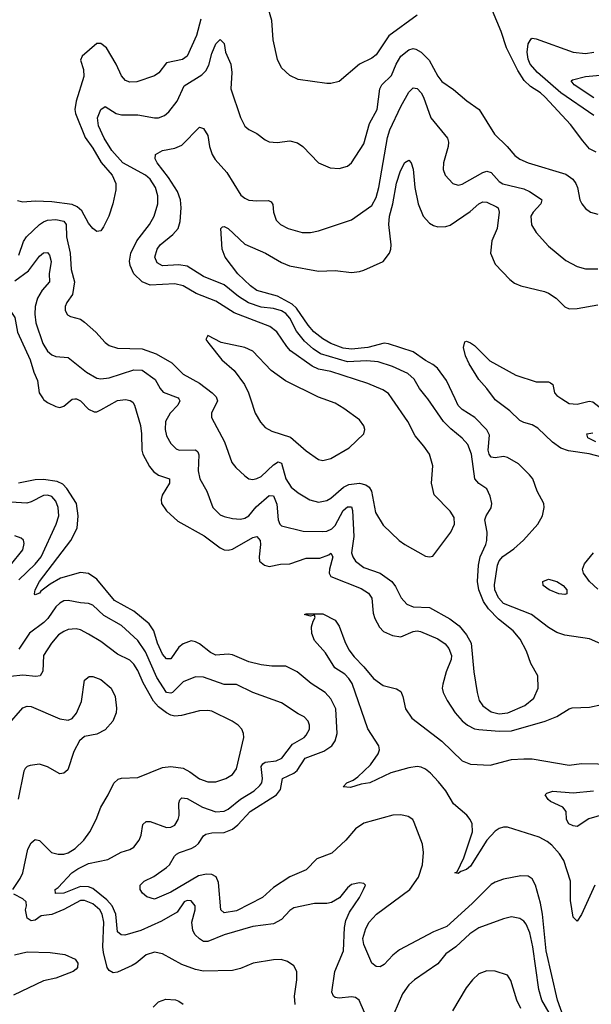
# Model space of a CAD drawing. Header units: inches. Extents: x 1694797 to 1849917, y 907313 to 1017959.
# Tile 303 of 656: x 1700934 to 1703718, y 997050 to 1001847. Entities that reach past the tile are written whole.
import ezdxf

# ---------------------------------------------------------------- set-up
doc = ezdxf.new("R2010")
doc.units = ezdxf.units.IN
doc.header["$MEASUREMENT"] = 0
doc.layers.add('B7000', color=7, linetype='Continuous')
doc.layers.add('B7909', color=7, linetype='Continuous')

msp = doc.modelspace()

# ---------------------------------------------------------------- linework, layer by layer
at = {"layer": 'B7000', "color": 5}
for points, elevation in [([(1703742.2, 1001202.2), (1703710, 1001218.9), (1703676.4, 1001256.4), (1703617.6, 1001337.6), (1703492.9, 1001470), (1703470, 1001491), (1703422.6, 1001522.6), (1703391.8, 1001551.8), (1703360.5, 1001600.5), (1703305.7, 1001710), (1703279.9, 1001790), (1703236.5, 1001890), (1703224.4, 1001950), (1703227.7, 1001970), (1703250, 1001989.2), (1703265.3, 1001994.7), (1703310, 1002007.3), (1703350, 1002008.9), (1703395, 1001995), (1703510, 1001934), (1703576, 1001910), (1703630, 1001899.5), (1703710, 1001914.6), (1703810, 1001950.3)], 960), ([(1702869.3, 1001870), (1702731.9, 1001768.1), (1702670, 1001676.5), (1702650, 1001659.6), (1702590, 1001630.2), (1702490, 1001546.7), (1702450, 1001537), (1702430, 1001535.8), (1702290, 1001555.8), (1702250, 1001574.9), (1702210, 1001613), (1702190, 1001653.4), (1702168.8, 1001748.8), (1702163, 1001843), (1702143, 1001910)], 980), ([(1701816.4, 1001850), (1701795, 1001770), (1701750.6, 1001670), (1701726.8, 1001653.2), (1701650, 1001636.8), (1701611.2, 1001588.8), (1701590, 1001574), (1701504.5, 1001544.5), (1701470, 1001542.8), (1701450, 1001551.4), (1701430, 1001574.3), (1701404.1, 1001630), (1701357.5, 1001710), (1701330, 1001731.1), (1701310, 1001731.4), (1701238.5, 1001670), (1701230.8, 1001650), (1701245, 1001605), (1701247.3, 1001570), (1701209.5, 1001450.5), (1701202.5, 1001410), (1701205.4, 1001390), (1701252.9, 1001272.9), (1701290, 1001222.2), (1701331.7, 1001151.7), (1701383.9, 1001090), (1701402.4, 1001050), (1701402.2, 1001017.8), (1701388.2, 1000950), (1701368, 1000890), (1701342.5, 1000837.5), (1701330, 1000819.1), (1701310, 1000814.9), (1701290, 1000830.4), (1701270, 1000855.8), (1701236.6, 1000916.6), (1701214.9, 1000934.9), (1701190, 1000946.4), (1701090, 1000960.1), (1701010, 1000962.5), (1700950, 1000957.8), (1700924.3, 1000964.3)], 980), ([(1702748.1, 1000000), (1702730, 1000026.2), (1702703.3, 1000043.3), (1702630, 1000075.6), (1702450, 1000133.1), (1702390, 1000145.3), (1702359, 1000159), (1702253.8, 1000233.8), (1702234.6, 1000254.6), (1702186.6, 1000326.6), (1702153.2, 1000353.2), (1701979.6, 1000419.6), (1701890, 1000475.8), (1701793, 1000513), (1701730, 1000551.2), (1701690, 1000560.4), (1701570, 1000553.5), (1701530, 1000570.8), (1701489.9, 1000610), (1701471.7, 1000650), (1701469, 1000671), (1701475.8, 1000710), (1701504.3, 1000770), (1701565.8, 1000850), (1701588.8, 1000890), (1701607, 1000950), (1701607.2, 1000990), (1701595.9, 1001030), (1701570, 1001070.4), (1701546.5, 1001090), (1701435.8, 1001150), (1701382.6, 1001210), (1701345.5, 1001270), (1701317.5, 1001330), (1701314, 1001370), (1701328.7, 1001410), (1701350, 1001423.7), (1701404.9, 1001390), (1701430, 1001383.7), (1701510, 1001383.2), (1701590.7, 1001369.3), (1701610.6, 1001369.4), (1701640, 1001380), (1701661.1, 1001398.9), (1701702, 1001450), (1701735, 1001525), (1701821.1, 1001578.9), (1701841.4, 1001598.6), (1701854.7, 1001625.3), (1701870, 1001682.4), (1701889.1, 1001730), (1701910, 1001750.3), (1701930, 1001730.8), (1701937.1, 1001690), (1701962.7, 1001630), (1701967.4, 1001590), (1701962.2, 1001510), (1702010, 1001370.5), (1702030, 1001328.5), (1702050, 1001312.2), (1702090, 1001292.4), (1702130, 1001261.6), (1702150, 1001252.4), (1702188.5, 1001248.5), (1702250, 1001256.9), (1702287.9, 1001247.9), (1702312.7, 1001230), (1702390.3, 1001150.3), (1702445.9, 1001125.9), (1702490, 1001123.1), (1702530, 1001134), (1702549.6, 1001150), (1702610, 1001242.8), (1702637.7, 1001342.3), (1702675.5, 1001410), (1702687.7, 1001510), (1702697.7, 1001530), (1702744.9, 1001575.1), (1702767, 1001630), (1702790, 1001670.1), (1702830, 1001701), (1702850, 1001707.1), (1702864.3, 1001704.3), (1702890, 1001688.7), (1702928.7, 1001650), (1702970, 1001572.2), (1702990, 1001546), (1703047.6, 1001507.6), (1703111.6, 1001451.6), (1703172.4, 1001410), (1703246.3, 1001290), (1703308.9, 1001230), (1703346, 1001186), (1703370, 1001168.4), (1703410, 1001149.4), (1703594.9, 1001094.9), (1703628.9, 1001070), (1703642.4, 1001050), (1703651.5, 1001030), (1703663.1, 1000970), (1703672.4, 1000950), (1703690, 1000928.2), (1703714.8, 1000910), (1703750, 1000899.5)], 960), ([(1703730, 1001380.2), (1703570, 1001490.3), (1703456.6, 1001590), (1703421.1, 1001630), (1703410, 1001655.1), (1703405.9, 1001690), (1703409.9, 1001730), (1703425.5, 1001754.5), (1703430, 1001757.4), (1703450, 1001753.6), (1703630, 1001688.8), (1703690, 1001682.8), (1703731.1, 1001690)], 940), ([(1703730, 1001466.9), (1703634, 1001530), (1703620.7, 1001550), (1703625.8, 1001554.2), (1703689.9, 1001570.1), (1703850, 1001585.2)], 920), ([(1702921.5, 1000000), (1702914.6, 1000010), (1702881, 1000050), (1702855.6, 1000095.6), (1702824.1, 1000124.1), (1702750, 1000157.3), (1702679.8, 1000179.8), (1702625.5, 1000185.5), (1702530, 1000180.9), (1702399.9, 1000219.9), (1702363.1, 1000243.1), (1702321.2, 1000281.2), (1702283.1, 1000330), (1702250, 1000393.2), (1702230, 1000416.2), (1702210, 1000429.1), (1702170, 1000440.5), (1702110, 1000446.7), (1702048.3, 1000468.3), (1701999.1, 1000499.1), (1701930, 1000554.9), (1701830, 1000596.9), (1701750, 1000646.7), (1701710, 1000653.4), (1701630, 1000648.6), (1701603.3, 1000663.3), (1701591.9, 1000690), (1701603.2, 1000730), (1701617.7, 1000750), (1701679.5, 1000800.5), (1701706.4, 1000830), (1701716.4, 1000863.6), (1701721.3, 1000930), (1701717.7, 1000970), (1701702.7, 1001010), (1701658.7, 1001078.7), (1701603.2, 1001150), (1701594.2, 1001170), (1701595.1, 1001190), (1701629.3, 1001210), (1701690, 1001221.2), (1701724.7, 1001235.3), (1701810, 1001323), (1701830, 1001318), (1701850, 1001284), (1701859.3, 1001230), (1701872.1, 1001190), (1701886.7, 1001166.7), (1701943.1, 1001103.1), (1702011.9, 1000991.9), (1702030, 1000977.2), (1702050, 1000968.4), (1702090, 1000964.1), (1702146.3, 1000966.3), (1702159.2, 1000959.2), (1702167.5, 1000947.5), (1702170.3, 1000910), (1702183.1, 1000870), (1702203.8, 1000850), (1702242, 1000830), (1702310, 1000810.2), (1702350, 1000810.2), (1702390, 1000818), (1702550, 1000872.9), (1702650, 1000942.3), (1702670, 1000981.1), (1702683.4, 1001030), (1702726.1, 1001273.9), (1702736.9, 1001310), (1702790, 1001424.2), (1702830, 1001494.9), (1702850, 1001515.6), (1702870, 1001512.6), (1702890, 1001491.3), (1702900.4, 1001470), (1702936.1, 1001370), (1703017.6, 1001270), (1703022.9, 1001250), (1703021, 1001230), (1702998.6, 1001150), (1702997.3, 1001117.3), (1703007.2, 1001090), (1703043.8, 1001050), (1703070, 1001040.9), (1703090, 1001046.7), (1703190, 1001102.8), (1703210, 1001108.8), (1703230, 1001102.6), (1703270, 1001058.9), (1703287, 1001047), (1703390, 1001022.8), (1703417.8, 1001010), (1703473.6, 1000973.6), (1703476.5, 1000970), (1703472.7, 1000950), (1703435.2, 1000910), (1703424.2, 1000890), (1703427.5, 1000847.5), (1703448.9, 1000810), (1703510, 1000744.2), (1703594.2, 1000674.2), (1703650, 1000645.5), (1703690, 1000632.8), (1703750, 1000633.8)], 940), ([(1703054.6, 1000000), (1703012.3, 1000090), (1702969.9, 1000150), (1702947.1, 1000167.1), (1702910, 1000186.6), (1702850, 1000228.6), (1702730, 1000268.8), (1702710, 1000270.6), (1702630, 1000250.2), (1702550, 1000242.7), (1702510, 1000246.8), (1702449.8, 1000270), (1702410, 1000292), (1702366.7, 1000326.7), (1702338.6, 1000358.6), (1702281.7, 1000441.7), (1702261.9, 1000461.9), (1702190, 1000499.6), (1702090, 1000528.4), (1702057.7, 1000550), (1701997.2, 1000610), (1701935.1, 1000690), (1701920.7, 1000730), (1701913.2, 1000830), (1701921.2, 1000838.8), (1701930, 1000840.5), (1701950, 1000830.3), (1702030, 1000754.2), (1702130.7, 1000710.7), (1702210, 1000664.3), (1702247.6, 1000647.6), (1702390, 1000621.7), (1702470, 1000625.4), (1702550, 1000616.2), (1702590, 1000620.2), (1702610, 1000627.1), (1702704.7, 1000670), (1702735.5, 1000710), (1702742.3, 1000730), (1702742.8, 1000750), (1702731.5, 1000850), (1702734.8, 1000890), (1702751.5, 1000950), (1702769.2, 1001050.8), (1702788.9, 1001111.1), (1702810, 1001151.8), (1702830, 1001163.8), (1702841.3, 1001150), (1702850, 1001118.8), (1702858.3, 1001030), (1702875, 1000950), (1702899, 1000890), (1702930, 1000855.9), (1702950, 1000844), (1702970, 1000838.7), (1703010, 1000839.2), (1703030, 1000846), (1703127.4, 1000912.6), (1703170, 1000950.2), (1703190, 1000960.6), (1703210, 1000959), (1703256.2, 1000936.2), (1703264.6, 1000930), (1703269.2, 1000910), (1703260.1, 1000830), (1703233.2, 1000770), (1703227.8, 1000710), (1703250, 1000657.1), (1703321.7, 1000581.7), (1703344.3, 1000564.3), (1703374.8, 1000550), (1703490, 1000523.8), (1703510, 1000515.6), (1703547.8, 1000490), (1703590, 1000447.6), (1703610, 1000439.1), (1703650, 1000440.1), (1703750, 1000458.8)], 920), ([(1700930, 1000700.8), (1700953.3, 1000766.7), (1700967.1, 1000790), (1701030, 1000849.5), (1701050, 1000863.1), (1701070, 1000870.1), (1701110, 1000873.6), (1701150, 1000865.2), (1701161, 1000850), (1701162.8, 1000790), (1701179.8, 1000710), (1701184.8, 1000630), (1701201.1, 1000570), (1701190.8, 1000509.2), (1701164, 1000470), (1701155.6, 1000450), (1701156.5, 1000430), (1701166.4, 1000410), (1701181.1, 1000401.1), (1701230, 1000387.8), (1701250, 1000374), (1701304.6, 1000324.6), (1701350, 1000274.3), (1701370, 1000259.7), (1701410, 1000247.8), (1701530, 1000243.1), (1701599.2, 1000219.2), (1701675.6, 1000175.6), (1701730, 1000119.7), (1701810, 1000076.4), (1701871, 1000030), (1701890.9, 1000010), (1701894, 1000000)], 960), ([(1700910, 1000575.6), (1700976.8, 1000623.2), (1701030, 1000695.9), (1701050, 1000712.3), (1701070, 1000712.6), (1701079.6, 1000699.6), (1701087.3, 1000670), (1701077.2, 1000610), (1701078.8, 1000570), (1701044, 1000530), (1701020.9, 1000490), (1701009.1, 1000450), (1701007.4, 1000412.6), (1701013.2, 1000370), (1701047, 1000270), (1701070, 1000232), (1701090, 1000214.8), (1701110, 1000206), (1701170, 1000202), (1701260.3, 1000130), (1701310, 1000101), (1701330, 1000097.1), (1701370, 1000103), (1701490, 1000140.9), (1701530, 1000140.5), (1701593.9, 1000093.9), (1701618.4, 1000050), (1701633.2, 1000033.2), (1701705.5, 1000005.5), (1701708.6, 1000000)], 940), ([(1700866.7, 1000000), (1700865.5, 1000010), (1700840.6, 1000110), (1700836.4, 1000216.4), (1700817.2, 1000430), (1700824.8, 1000455.2), (1700850, 1000455.8), (1700870.2, 1000450.2), (1700880.7, 1000440.7), (1700910, 1000396.4), (1700924.2, 1000324.2), (1700985.5, 1000190), (1701002.6, 1000130), (1701020.6, 1000090), (1701028.8, 1000030), (1701048, 1000000)], 920), ([(1702411.8, 1000000), (1702390, 1000007.8), (1702228, 1000088), (1702158.6, 1000138.6), (1702070, 1000232.6), (1702030, 1000251), (1701914.7, 1000274.7), (1701850, 1000308), (1701841, 1000290), (1701854.8, 1000270), (1701919.1, 1000190), (1701978.3, 1000138.3), (1702028.9, 1000070), (1702049.3, 1000029.3), (1702058.6, 1000000)], 980), ([(1703246.8, 1000000), (1703209.9, 1000049.9), (1703170, 1000094.2), (1703123.9, 1000170), (1703105.6, 1000210), (1703095.8, 1000250), (1703102.9, 1000277.1), (1703110, 1000280.7), (1703130, 1000272.7), (1703150, 1000259.5), (1703224.5, 1000184.5), (1703350, 1000114.7), (1703450, 1000083), (1703510, 1000083.2), (1703518.8, 1000078.8), (1703530.1, 1000070.1), (1703539.7, 1000030), (1703550, 1000016.9), (1703575.3, 1000000)], 880), ([(1701203.5, 1000000), (1701210, 1000000.7), (1701211.4, 1000000)], 920)]:
    msp.add_lwpolyline(points, dxfattribs=dict(at, elevation=elevation))
at = {"layer": 'B7909', "color": 5}
for points, elevation in [([(1701048, 1000000), (1701050, 999996.9), (1701070, 999981.5), (1701110, 999962), (1701130, 999957.4), (1701150, 999964.6), (1701190, 999998.5), (1701203.5, 1000000)], 920), ([(1701211.4, 1000000), (1701230, 999990.2), (1701270, 999950.2), (1701296.5, 999936.5), (1701310, 999937.1), (1701330, 999946), (1701410, 999991.6), (1701450, 999996.8), (1701472.3, 999992.3), (1701484.6, 999984.6), (1701493.8, 999970), (1701522.2, 999870), (1701527.5, 999830), (1701528.4, 999750), (1701534.2, 999730), (1701566.1, 999670), (1701585.4, 999645.4), (1701610, 999628.9), (1701663.6, 999610), (1701664.1, 999590), (1701628.7, 999530), (1701623.5, 999510), (1701625.7, 999490), (1701650, 999455.2), (1701704.9, 999404.9), (1701832.7, 999332.7), (1701910, 999274), (1701930, 999265.1), (1701950, 999263), (1701970, 999267.2), (1702070, 999325.1), (1702090, 999330.2), (1702104.8, 999310), (1702107.8, 999290), (1702099.8, 999230), (1702102.7, 999210), (1702126.7, 999190), (1702150, 999184), (1702204.6, 999195.4), (1702250, 999196.1), (1702330, 999223.8), (1702396.7, 999223.3), (1702439.6, 999240.4), (1702450, 999249), (1702460.1, 999230), (1702442.7, 999170), (1702441.8, 999150), (1702450, 999135.2), (1702596.6, 999076.6), (1702633.6, 999053.6), (1702649, 999029), (1702656, 998956), (1702663.4, 998930), (1702687.3, 998887.3), (1702706.7, 998866.7), (1702750, 998847), (1702790, 998840.1), (1702850, 998865.8), (1702870, 998869.6), (1702887.1, 998867.1), (1702970, 998831.6), (1703006, 998806), (1703024.4, 998784.4), (1703037.9, 998750), (1703036.4, 998730), (1703011.4, 998670), (1702995.5, 998610), (1702991.6, 998590), (1702995.9, 998570), (1703016.1, 998530), (1703055.5, 998470), (1703090, 998430.9), (1703115.2, 998410), (1703150, 998392.5), (1703169.6, 998389.6), (1703270, 998380.6), (1703330, 998383.3), (1703493, 998430), (1703550, 998453), (1703610, 998489.3), (1703625.6, 998494.4), (1703710, 998498.6), (1703770, 998511.1)], 920), ([(1701708.6, 1000000), (1701714.3, 999990), (1701705, 999970), (1701666.6, 999930), (1701644.2, 999890), (1701642.3, 999850), (1701650, 999819.1), (1701670, 999782), (1701696.7, 999756.7), (1701710.2, 999750.2), (1701790, 999751.8), (1701801.5, 999741.5), (1701806.8, 999726.8), (1701803.7, 999650), (1701810.9, 999610.9), (1701845.8, 999550), (1701875, 999470), (1701910, 999435.6), (1701930, 999426.2), (1701970, 999417.1), (1702010, 999414.3), (1702030, 999418.6), (1702050, 999430.2), (1702086.7, 999473.3), (1702150, 999528.4), (1702170, 999528), (1702187.1, 999487.1), (1702193.2, 999410), (1702201.3, 999390), (1702210, 999381.8), (1702315.6, 999355.6), (1702410, 999353), (1702430, 999355.1), (1702454, 999366), (1702470, 999383.5), (1702510, 999455.6), (1702530, 999473.5), (1702550, 999474.4), (1702555.6, 999455.6), (1702561.6, 999330), (1702550.8, 999250), (1702556.6, 999230), (1702569.3, 999210), (1702610, 999177.7), (1702690, 999150.2), (1702746.7, 999110), (1702765.3, 999085.3), (1702791.5, 999030), (1702819.7, 998999.7), (1702850, 998986.5), (1702930, 998984.1), (1703029, 998929), (1703074.2, 998894.2), (1703110.7, 998850.7), (1703132.8, 998810), (1703146.6, 998670), (1703161.6, 998570), (1703172.4, 998530), (1703190, 998504.3), (1703230, 998475.8), (1703270, 998465.9), (1703311.2, 998470), (1703394.6, 998505.4), (1703437.5, 998542.5), (1703459.3, 998590), (1703457.7, 998650), (1703424.1, 998710), (1703402.5, 998770), (1703371.6, 998830), (1703337.2, 998870), (1703265.9, 998925.9), (1703217.1, 998977.1), (1703193.5, 999013.5), (1703169.9, 999069.9), (1703164.6, 999110), (1703168.2, 999190), (1703177.2, 999230), (1703205.2, 999290), (1703209.9, 999310), (1703210.6, 999350), (1703199.8, 999410), (1703205.7, 999430), (1703230.7, 999469.3), (1703233.5, 999490), (1703225.9, 999525.9), (1703210, 999562), (1703170, 999588.3), (1703150.5, 999610.5), (1703134.5, 999730), (1703117.2, 999777.2), (1703090, 999808.7), (1703034, 999854), (1702997.8, 999890), (1702921.5, 1000000)], 940), ([(1701894, 1000000), (1701897.1, 999990), (1701868, 999930), (1701868.9, 999910), (1701932, 999790), (1701968.2, 999690), (1701986.4, 999666.4), (1702030, 999624.9), (1702050.2, 999610.2), (1702070, 999607.3), (1702090, 999611.7), (1702110, 999621.7), (1702170, 999679.2), (1702193.9, 999693.9), (1702210, 999686), (1702230, 999610.3), (1702256.5, 999570), (1702290, 999541.6), (1702347.7, 999507.7), (1702390, 999497.1), (1702430, 999505.4), (1702450, 999515.5), (1702511, 999569), (1702537.3, 999582.7), (1702589.2, 999589.2), (1702620.5, 999580.5), (1702636.3, 999570), (1702647.7, 999550), (1702666.8, 999446.8), (1702704, 999384), (1702782, 999310), (1702810, 999290.3), (1702910, 999234.4), (1702930, 999230.5), (1702947, 999233), (1703033.7, 999350), (1703051.8, 999390), (1703050, 999422.7), (1703030, 999453.6), (1702952.9, 999532.9), (1702940.4, 999590), (1702946.2, 999673.8), (1702929.7, 999730), (1702902.7, 999770), (1702859.8, 999819.8), (1702824.1, 999890), (1702748.1, 1000000)], 960), ([(1702058.6, 1000000), (1702080.9, 999930), (1702106.8, 999886.8), (1702130, 999861.3), (1702162, 999842), (1702253, 999813), (1702330, 999747.2), (1702390, 999705.3), (1702410, 999700.3), (1702450, 999708.9), (1702538.4, 999761.6), (1702611.1, 999828.9), (1702615.6, 999850), (1702610, 999868.7), (1702590, 999898.4), (1702513.6, 999953.6), (1702470, 999979.2), (1702411.8, 1000000)], 980), ([(1703790, 998794.3), (1703710, 998830.6), (1703590, 998849.1), (1703550, 998861.6), (1703510, 998886.4), (1703427.6, 998950), (1703290, 999003.7), (1703266.1, 999030), (1703248.8, 999070), (1703246.7, 999093.3), (1703261.5, 999190), (1703268.7, 999211.3), (1703287.4, 999232.6), (1703341.5, 999270), (1703387.8, 999312.2), (1703458.3, 999390), (1703480.4, 999430), (1703488.5, 999470), (1703487.2, 999490), (1703455.1, 999550), (1703432.7, 999610), (1703417.2, 999630), (1703363, 999683), (1703310, 999714.9), (1703290, 999719.4), (1703250, 999712.7), (1703230, 999715.4), (1703220.6, 999730), (1703216.6, 999750), (1703222.7, 999822.7), (1703210, 999849.8), (1703151.1, 999910), (1703088.7, 999948.7), (1703070, 999967.2), (1703054.6, 1000000)], 920), ([(1703770, 999715.4), (1703708.2, 999731.8), (1703607.5, 999747.5), (1703570, 999759.2), (1703529.7, 999789.7), (1703457.5, 999857.5), (1703430, 999873.1), (1703390, 999884.5), (1703370, 999895.2), (1703321.6, 999941.6), (1703250, 999995.7), (1703246.8, 1000000)], 880), ([(1703575.3, 1000000), (1703610, 999976.8), (1703650, 999973.6), (1703708.2, 999988.2), (1703725.5, 999985.5), (1703790, 999935.9), (1703850, 999920.9), (1703890, 999905.6), (1704010, 999885.3), (1704090, 999860.1), (1704150, 999852.5), (1704190, 999855.2), (1704230, 999869.3), (1704330, 999923.9), (1704490, 999957.4), (1704509.9, 999970.1), (1704529, 999991), (1704533, 1000000)], 880), ([(1703740.5, 999790), (1703701.6, 999810), (1703696, 999830), (1703725.4, 999834.6)], 860), ([(1703590, 996971.9), (1703553.3, 997070), (1703499, 997310), (1703480.3, 997490), (1703470, 997543), (1703446.1, 997630), (1703430, 997660.9), (1703410, 997674.8), (1703375.7, 997675.7), (1703290, 997659.5), (1703250, 997645.8), (1703230, 997633.8), (1703138.5, 997541.5), (1703013.9, 997430), (1702950, 997402.7), (1702784.7, 997315.3), (1702752.3, 997290), (1702710, 997244.7), (1702690, 997232.3), (1702670, 997235.1), (1702650, 997251.3), (1702610, 997342), (1702606.2, 997370), (1702619.8, 997420.2), (1702636.8, 997450), (1702672.7, 997490), (1702833.6, 997610), (1702877.3, 997670), (1702896.7, 997730), (1702900.7, 997790), (1702895.8, 997830), (1702856.1, 997936.1), (1702848.2, 997950), (1702825.5, 997965.5), (1702790, 997973.6), (1702751.7, 997971.7), (1702610, 997931.9), (1702570, 997905.7), (1702522, 997850), (1702454, 997786), (1702381.5, 997758.5), (1702330, 997704.7), (1702250, 997671.4), (1702170, 997619.1), (1702116.5, 997570), (1701990, 997505), (1701930, 997495.5), (1701913.1, 997510), (1701902.8, 997642.8), (1701890.6, 997670.6), (1701870, 997682.5), (1701844.8, 997684.8), (1701804.3, 997675.7), (1701670, 997595.9), (1701590, 997563.1), (1701553.7, 997573.7), (1701532.2, 997592.2), (1701520.5, 997610), (1701520.5, 997630), (1701539.7, 997650), (1701586.8, 997673.2), (1701650, 997716.2), (1701664.5, 997730), (1701688.1, 997771.9), (1701698.4, 997781.6), (1701711.8, 997790), (1701770, 997808.8), (1701790, 997820.9), (1701805.7, 997834.3), (1701829.3, 997870.7), (1701840.7, 997879.3), (1701870, 997886.1), (1701930, 997887.4), (1701970, 997903), (1701995.9, 997924.1), (1702056.3, 997990), (1702184.3, 998070), (1702203.8, 998096.2), (1702214.6, 998150), (1702270, 998176.6), (1702285.6, 998190), (1702323.9, 998250), (1702415.7, 998284.3), (1702453.8, 998310), (1702470, 998333.4), (1702480.2, 998370), (1702473.5, 998490), (1702450, 998538.5), (1702421.6, 998570), (1702353.2, 998613.2), (1702285.3, 998670), (1702230, 998697.2), (1702162.9, 998697.1), (1702110, 998704.2), (1702050, 998718), (1701970, 998753.3), (1701950, 998756.7), (1701890, 998750.9), (1701863.8, 998763.8), (1701810, 998806.3), (1701790, 998817), (1701770, 998820.6), (1701730, 998806.3), (1701710, 998789.8), (1701670, 998734), (1701650, 998733.7), (1701630, 998755.5), (1701605.9, 998810), (1701588.3, 998870), (1701564.7, 998904.7), (1701490, 998965.4), (1701396.8, 999016.8), (1701310, 999122), (1701270, 999149.9), (1701230, 999154.6), (1701132.8, 999127.2), (1701083.3, 999096.7), (1701037.1, 999062.9), (1701030, 999053.3), (1701010, 999044.7), (1701006.6, 999050), (1701009.1, 999070), (1701030.8, 999110), (1701182.9, 999310), (1701214, 999370), (1701219.2, 999430), (1701210.8, 999490), (1701163.4, 999563.4), (1701144.6, 999584.6), (1701116.9, 999596.9), (1701050, 999607.4), (1701010, 999605.5), (1700928.5, 999588.5)], 920), ([(1700930, 999117.8), (1701010, 999194.5), (1701038.7, 999230), (1701112.5, 999390), (1701124.1, 999430), (1701121.1, 999470), (1701110, 999501.7), (1701090, 999523.7), (1701070, 999530.4), (1701050, 999529.1), (1700990, 999498), (1700968.3, 999491.7), (1700810, 999502.3)], 940), ([(1700889.8, 999190), (1700950, 999264.6), (1700956, 999296), (1700952, 999312), (1700941.4, 999321.4), (1700910, 999333.1)], 960), ([(1703750, 999072.8), (1703709.5, 999109.5), (1703680.9, 999150), (1703675.4, 999170), (1703684.5, 999195.5), (1703729.5, 999250.5)], 880), ([(1702612.9, 997010), (1702587.1, 997070), (1702570, 997083.5), (1702550, 997086.5), (1702490, 997079.3), (1702470, 997082.6), (1702462, 997090), (1702454.2, 997110), (1702468.7, 997210), (1702511.5, 997310), (1702516.1, 997423.9), (1702522, 997458), (1702540.9, 997499.1), (1702589.7, 997570), (1702609.4, 997610), (1702619, 997630), (1702610, 997639), (1702590, 997642.7), (1702550, 997634.5), (1702530, 997618), (1702491.6, 997568.4), (1702453.1, 997546.9), (1702430, 997541.1), (1702370, 997541.4), (1702270, 997520.7), (1702250, 997507.7), (1702210, 997463.8), (1702170, 997442), (1702070, 997429.8), (1701930, 997388.4), (1701850, 997356.5), (1701830, 997356.8), (1701810, 997369.7), (1701789.2, 997389.3), (1701776.8, 997410), (1701772.5, 997450), (1701788.6, 997510), (1701788.5, 997530), (1701770, 997554.4), (1701750, 997556), (1701735.8, 997550), (1701701.1, 997498.9), (1701624.7, 997455.3), (1701523.6, 997410), (1701446.4, 997386.4), (1701428.1, 997388.1), (1701410, 997402.6), (1701402.1, 997490), (1701384.1, 997530), (1701358.5, 997558.5), (1701290, 997613.8), (1701270, 997622.8), (1701230, 997623.9), (1701150, 997592.4), (1701108.7, 997590), (1701107.8, 997610), (1701121.2, 997618.8), (1701188.8, 997690), (1701217.8, 997710), (1701270, 997735.8), (1701364.2, 997755.7), (1701428, 997792), (1701470, 997804.4), (1701490, 997816.5), (1701515.8, 997850), (1701525.7, 997874.3), (1701534.1, 997925.9), (1701550, 997941.3), (1701570, 997940.2), (1701650, 997911.7), (1701670, 997912.9), (1701690, 997922.8), (1701706.5, 997950), (1701710.5, 997970), (1701709.9, 998030.1), (1701713.7, 998046.3), (1701724, 998056), (1701750, 998052.9), (1701825.3, 998010), (1701890, 997988.2), (1701930, 997991.5), (1701950, 998001.4), (1702009.6, 998050.4), (1702076.1, 998090), (1702104, 998116), (1702113.6, 998130), (1702117.6, 998150), (1702110.5, 998209.5), (1702118.6, 998221.4), (1702130.4, 998229.6), (1702183.2, 998236.8), (1702211.5, 998250), (1702262.2, 998317.8), (1702319.7, 998350), (1702330, 998360.9), (1702345.1, 998390), (1702346, 998410), (1702339.7, 998430), (1702319.6, 998450), (1702290, 998465.1), (1702210, 998519.8), (1702070, 998569), (1701990, 998608.9), (1701930, 998607.7), (1701830, 998644.2), (1701790, 998645.8), (1701730, 998621.4), (1701677.8, 998570), (1701670, 998566.4), (1701650, 998569.9), (1701601.9, 998641.9), (1701546.7, 998766.7), (1701510, 998823.4), (1701430, 998896.5), (1701344.6, 998944.6), (1701290, 998994.2), (1701270, 999003.2), (1701230, 999006), (1701170, 999017.8), (1701150, 999015.2), (1701130, 999005.2), (1701110, 998986.6), (1701070.6, 998930), (1701051.3, 998910), (1700981.3, 998858.7), (1700930, 998779.8)], 940), ([(1703735.5, 997630), (1703670, 997488.2), (1703650, 997455.1), (1703630, 997474), (1703616.6, 997556.6), (1703617.3, 997650), (1703583.7, 997750), (1703563.9, 997783.9), (1703526.2, 997826.2), (1703503.9, 997843.9), (1703464.6, 997864.6), (1703310, 997913.2), (1703290, 997913.8), (1703270, 997907), (1703250, 997893), (1703210, 997849.4), (1703130, 997723.6), (1703110, 997706.6), (1703082.3, 997697.7), (1703070, 997687), (1703053.2, 997690), (1703064.9, 997695.1), (1703096.7, 997763.3), (1703139.7, 997890), (1703137.4, 997930), (1703128.6, 997950), (1703111.4, 997971.4), (1703046.4, 998026.4), (1703009.7, 998089.7), (1702974.4, 998134.4), (1702935.8, 998175.8), (1702910, 998195.7), (1702890, 998205.7), (1702870, 998208.3), (1702830, 998202.6), (1702742.4, 998177.6), (1702640.3, 998130), (1702597.3, 998122.7), (1702546, 998106), (1702509, 998110), (1702527, 998130), (1702557.7, 998142.3), (1702581.2, 998158.8), (1702642.4, 998217.6), (1702680.9, 998270), (1702686, 998290), (1702683.7, 998310), (1702630, 998392.6), (1702553.3, 998613.3), (1702538, 998638), (1702518.1, 998658.1), (1702468.4, 998690), (1702423.1, 998763.1), (1702370, 998822), (1702357.2, 998857.2), (1702356, 998890), (1702363.2, 998916.8), (1702374, 998934), (1702370, 998946), (1702350, 998941.2), (1702322, 998950), (1702330, 998953.4), (1702410, 998953.4), (1702470, 998922), (1702490, 998893.1), (1702517.2, 998817.2), (1702537.3, 998777.3), (1702562.6, 998742.6), (1702610, 998695), (1702657.7, 998637.7), (1702703.8, 998603.8), (1702770, 998587), (1702790, 998574.3), (1702800.4, 998550), (1702813.5, 998490), (1702843.9, 998443.9), (1702990, 998331.8), (1703090, 998236.8), (1703130, 998219.5), (1703225.1, 998214.9), (1703330, 998242.3), (1703390, 998246.5), (1703430, 998245.5), (1703610, 998214.6), (1703670, 998223.5), (1703830, 998220.1)], 880), ([(1700900.4, 997610), (1700936.7, 997663.3), (1700949.4, 997690.6), (1700974.7, 997805.3), (1700990, 997837.4), (1701010, 997853.7), (1701030, 997848.8), (1701088.9, 997790), (1701120.9, 997780.9), (1701150, 997782.3), (1701170, 997788.8), (1701204.2, 997810), (1701246.6, 997850), (1701275.8, 997890), (1701306, 997950), (1701329.2, 998010.8), (1701365.1, 998070), (1701392.9, 998127.1), (1701413.3, 998146.7), (1701430, 998151.4), (1701510, 998155.3), (1701630, 998204.2), (1701670, 998208.4), (1701730, 998200.7), (1701763.1, 998183.1), (1701810, 998149.3), (1701850, 998134), (1701890, 998134), (1701938.4, 998150), (1701970.5, 998169.5), (1701990, 998198), (1702026.3, 998350), (1702024.7, 998370), (1702016.3, 998390), (1701998.7, 998410), (1701969.6, 998430), (1701870, 998477.7), (1701850, 998481.5), (1701810, 998479.4), (1701722.4, 998457.6), (1701690, 998454.3), (1701670, 998458.7), (1701650, 998470.5), (1701610, 998500.2), (1701586.5, 998526.5), (1701536.2, 998616.2), (1701510, 998676.5), (1701490, 998708.1), (1701470, 998727.5), (1701410, 998756.1), (1701330, 998818.2), (1701270, 998853.7), (1701230, 998874), (1701210, 998879.2), (1701170, 998875.8), (1701150, 998866.6), (1701123.9, 998850), (1701088.4, 998810), (1701050.2, 998750), (1701047.4, 998672.6), (1701033.4, 998650), (1701012.9, 998647.1), (1700950, 998653.7), (1700890, 998647)], 960), ([(1700873.3, 998406.7), (1700950, 998494.7), (1700970, 998503.1), (1700990, 998501.5), (1701130, 998441.7), (1701170, 998434.7), (1701190, 998442), (1701211.5, 998468.5), (1701234.9, 998525.1), (1701250, 998628.7), (1701273, 998647), (1701290, 998647.3), (1701330, 998633.3), (1701380.5, 998590), (1701399.7, 998550), (1701406.2, 998493.8), (1701404.2, 998470), (1701387.3, 998430), (1701350, 998386.7), (1701310, 998367), (1701250, 998354.4), (1701225.7, 998334.3), (1701197.5, 998282.5), (1701167.9, 998192.1), (1701150, 998175.5), (1701130, 998172.4), (1701070, 998207.4), (1701030, 998219.6), (1700985.9, 998214.1), (1700971.4, 998208.6), (1700961.7, 998198.3), (1700953.8, 998186.2), (1700927.4, 998050)], 980), ([(1703783.6, 997976.4), (1703705.5, 997954.5), (1703650, 997917.2), (1703630, 997919), (1703608.7, 997930), (1703598, 997950), (1703595.3, 997990), (1703579, 998010), (1703518.9, 998038.9), (1703507.6, 998047.6), (1703493.2, 998070), (1703501.6, 998078.4), (1703530, 998088.5), (1703630, 998081.1), (1703729, 998090)], 860), ([(1702276.1, 997050), (1702273.1, 997090), (1702284.7, 997170), (1702284.5, 997210), (1702270, 997237.2), (1702238.7, 997258.7), (1702207.7, 997267.7), (1702170, 997266.6), (1702071, 997250), (1702010, 997224.8), (1701970, 997214.2), (1701830, 997211.9), (1701790, 997220.2), (1701724.7, 997244.7), (1701630, 997296.4), (1701590, 997303.5), (1701550, 997290.8), (1701502, 997250), (1701481.4, 997238.6), (1701410, 997206.4), (1701390, 997203.7), (1701370, 997214.5), (1701359.8, 997230), (1701342.2, 997302.2), (1701338.9, 997330), (1701343.4, 997450), (1701336.2, 997490), (1701324.9, 997510), (1701290, 997540.3), (1701250, 997556.7), (1701230, 997556.6), (1701150, 997512.8), (1701090, 997487.7), (1701038.8, 997481.2), (1701010, 997460.3), (1700990, 997456.1), (1700970, 997469.7), (1700962.9, 997510), (1700967.7, 997530), (1700966, 997550), (1700950, 997563.5), (1700906.5, 997586.5)], 960), ([(1703530, 996977.2), (1703476.6, 997070), (1703462.7, 997122.7), (1703432.8, 997330), (1703418.2, 997398.2), (1703400.4, 997440.4), (1703390, 997455.1), (1703370, 997468.6), (1703330, 997475.6), (1703290, 997466.2), (1703170, 997422.9), (1703126, 997394), (1703059, 997330), (1703010, 997296.4), (1702970, 997247.1), (1702856.4, 997170), (1702830, 997145.6), (1702798.2, 997101.8), (1702755.7, 997004.3)], 940), ([(1700909.1, 997290.9), (1700970, 997305.7), (1701082.7, 997302.7), (1701153.5, 997293.5), (1701203.7, 997270), (1701216.9, 997250), (1701215.1, 997230), (1701210, 997220.7), (1701194, 997210), (1701110, 997176.9), (1701050, 997163.8), (1700904.6, 997095.4)], 980), ([(1703374.8, 997030), (1703354.8, 997070), (1703325.7, 997165.7), (1703310, 997192.3), (1703250, 997211.5), (1703210, 997213.3), (1703170, 997198), (1703138.9, 997170), (1703109.1, 997130), (1703041.5, 997018.5)], 960), ([(1701584.6, 997035.4), (1701610, 997062.8), (1701645.4, 997074.6), (1701692.4, 997072.4), (1701710, 997065.6), (1701730.1, 997050.1)], 960)]:
    msp.add_lwpolyline(points, dxfattribs=dict(at, elevation=elevation))
at = {"layer": 'B7909', "color": 5, "elevation": 880}
msp.add_lwpolyline([(1703590, 999047.5), (1703560.7, 999050), (1703512.4, 999070), (1703483.8, 999090), (1703482.2, 999110), (1703510, 999121.5), (1703550.8, 999110), (1703580.4, 999090), (1703599.5, 999070), (1703599.5, 999050)], close=True, dxfattribs=at)

doc.saveas('drawing.dxf')
